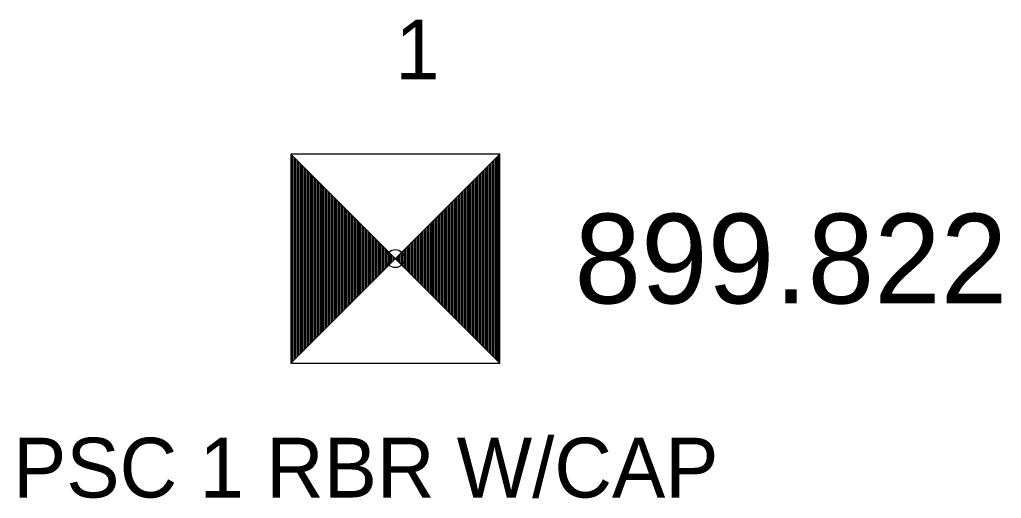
# Model space of a CAD drawing. Extents: x 1622501 to 1626664, y 1117816 to 1121579.
# Drawn here: x 1622815.16 to 1622831.6, y 1119627.76 to 1119635.77 of the extents above; entities that cross this region are included whole.
import ezdxf

# ---------------------------------------------------------------- set-up
doc = ezdxf.new("R2010")
doc.units = 0
for name, color, linetype in [('RD_HC_Survey', 7, 'Continuous'), ('RD_HC_Survey_ELEV', 7, 'Continuous'), ('RD_HC_txCode', 7, 'Continuous'), ('RD_SMD_Locator', 7, 'Continuous')]:
    doc.layers.add(name, color=color, linetype=linetype)

msp = doc.modelspace()

# ---------------------------------------------------------------- linework, layer by layer
at = {"layer": 'RD_HC_Survey'}
for p, q in [((1622819.699, 1119633.525), (1622823.199, 1119630.025)), ((1622823.199, 1119633.525), (1622819.699, 1119630.025)), ((1622819.724, 1119633.5), (1622819.724, 1119630.05)), ((1622819.749, 1119633.475), (1622819.749, 1119630.075)), ((1622819.773, 1119633.451), (1622819.773, 1119630.099)), ((1622819.798, 1119633.426), (1622819.798, 1119630.124)), ((1622819.823, 1119633.401), (1622819.823, 1119630.149)), ((1622819.847, 1119633.377), (1622819.847, 1119630.173)), ((1622819.872, 1119633.352), (1622819.872, 1119630.198)), ((1622823.026, 1119633.352), (1622823.026, 1119630.198)), ((1622823.051, 1119633.377), (1622823.051, 1119630.173)), ((1622823.075, 1119633.401), (1622823.075, 1119630.149)), ((1622823.1, 1119633.426), (1622823.1, 1119630.124)), ((1622823.125, 1119633.451), (1622823.125, 1119630.099)), ((1622823.149, 1119633.475), (1622823.149, 1119630.075)), ((1622823.174, 1119633.5), (1622823.174, 1119630.05)), ((1622819.897, 1119633.327), (1622819.897, 1119630.223)), ((1622819.922, 1119633.302), (1622819.922, 1119630.248)), ((1622819.946, 1119633.278), (1622819.946, 1119630.272)), ((1622819.971, 1119633.253), (1622819.971, 1119630.297)), ((1622819.996, 1119633.228), (1622819.996, 1119630.322)), ((1622820.021, 1119633.203), (1622820.021, 1119630.347)), ((1622822.877, 1119633.203), (1622822.877, 1119630.347)), ((1622822.902, 1119633.228), (1622822.902, 1119630.322)), ((1622822.927, 1119633.253), (1622822.927, 1119630.297)), ((1622822.952, 1119633.278), (1622822.952, 1119630.272)), ((1622822.976, 1119633.302), (1622822.976, 1119630.248)), ((1622823.001, 1119633.327), (1622823.001, 1119630.223)), ((1622820.045, 1119633.179), (1622820.045, 1119630.371)), ((1622820.07, 1119633.154), (1622820.07, 1119630.396)), ((1622820.095, 1119633.129), (1622820.095, 1119630.421)), ((1622820.12, 1119633.104), (1622820.12, 1119630.446)), ((1622820.144, 1119633.08), (1622820.144, 1119630.47)), ((1622820.169, 1119633.055), (1622820.169, 1119630.495)), ((1622820.194, 1119633.03), (1622820.194, 1119630.52)), ((1622822.704, 1119633.03), (1622822.704, 1119630.52)), ((1622822.729, 1119633.055), (1622822.729, 1119630.495)), ((1622822.754, 1119633.08), (1622822.754, 1119630.47)), ((1622822.778, 1119633.104), (1622822.778, 1119630.446)), ((1622822.803, 1119633.129), (1622822.803, 1119630.421)), ((1622822.828, 1119633.154), (1622822.828, 1119630.396)), ((1622822.853, 1119633.179), (1622822.853, 1119630.371)), ((1622820.219, 1119633.005), (1622820.219, 1119630.545)), ((1622820.243, 1119632.981), (1622820.243, 1119630.569)), ((1622820.268, 1119632.956), (1622820.268, 1119630.594)), ((1622820.293, 1119632.931), (1622820.293, 1119630.619)), ((1622820.318, 1119632.906), (1622820.318, 1119630.644)), ((1622820.342, 1119632.882), (1622820.342, 1119630.668)), ((1622820.367, 1119632.857), (1622820.367, 1119630.693)), ((1622822.531, 1119632.857), (1622822.531, 1119630.693)), ((1622822.556, 1119632.882), (1622822.556, 1119630.668)), ((1622822.58, 1119632.906), (1622822.58, 1119630.644)), ((1622822.605, 1119632.931), (1622822.605, 1119630.619)), ((1622822.63, 1119632.956), (1622822.63, 1119630.594)), ((1622822.655, 1119632.981), (1622822.655, 1119630.569)), ((1622822.679, 1119633.005), (1622822.679, 1119630.545)), ((1622820.392, 1119632.832), (1622820.392, 1119630.718)), ((1622820.417, 1119632.807), (1622820.417, 1119630.743)), ((1622820.441, 1119632.783), (1622820.441, 1119630.767)), ((1622820.466, 1119632.758), (1622820.466, 1119630.792)), ((1622820.491, 1119632.733), (1622820.491, 1119630.817)), ((1622820.516, 1119632.708), (1622820.516, 1119630.842)), ((1622822.382, 1119632.708), (1622822.382, 1119630.842)), ((1622822.407, 1119632.733), (1622822.407, 1119630.817)), ((1622822.432, 1119632.758), (1622822.432, 1119630.792)), ((1622822.457, 1119632.783), (1622822.457, 1119630.767)), ((1622822.481, 1119632.807), (1622822.481, 1119630.743)), ((1622822.506, 1119632.832), (1622822.506, 1119630.718)), ((1622820.54, 1119632.684), (1622820.54, 1119630.866)), ((1622820.565, 1119632.659), (1622820.565, 1119630.891)), ((1622820.59, 1119632.634), (1622820.59, 1119630.916)), ((1622820.615, 1119632.609), (1622820.615, 1119630.941)), ((1622820.639, 1119632.585), (1622820.639, 1119630.965)), ((1622820.664, 1119632.56), (1622820.664, 1119630.99)), ((1622820.689, 1119632.535), (1622820.689, 1119631.015)), ((1622822.209, 1119632.535), (1622822.209, 1119631.015)), ((1622822.234, 1119632.56), (1622822.234, 1119630.99)), ((1622822.259, 1119632.585), (1622822.259, 1119630.965)), ((1622822.283, 1119632.609), (1622822.283, 1119630.941)), ((1622822.308, 1119632.634), (1622822.308, 1119630.916)), ((1622822.333, 1119632.659), (1622822.333, 1119630.891)), ((1622822.358, 1119632.684), (1622822.358, 1119630.866)), ((1622820.714, 1119632.51), (1622820.714, 1119631.04)), ((1622820.738, 1119632.486), (1622820.738, 1119631.064)), ((1622820.763, 1119632.461), (1622820.763, 1119631.089)), ((1622820.788, 1119632.436), (1622820.788, 1119631.114)), ((1622820.813, 1119632.411), (1622820.813, 1119631.139)), ((1622820.837, 1119632.387), (1622820.837, 1119631.163)), ((1622822.061, 1119632.387), (1622822.061, 1119631.163)), ((1622822.085, 1119632.411), (1622822.085, 1119631.139)), ((1622822.11, 1119632.436), (1622822.11, 1119631.114)), ((1622822.135, 1119632.461), (1622822.135, 1119631.089)), ((1622822.16, 1119632.486), (1622822.16, 1119631.064)), ((1622822.184, 1119632.51), (1622822.184, 1119631.04)), ((1622820.862, 1119632.362), (1622820.862, 1119631.188)), ((1622820.887, 1119632.337), (1622820.887, 1119631.213)), ((1622820.912, 1119632.312), (1622820.912, 1119631.238)), ((1622820.936, 1119632.288), (1622820.936, 1119631.262)), ((1622820.961, 1119632.263), (1622820.961, 1119631.287)), ((1622820.986, 1119632.238), (1622820.986, 1119631.312)), ((1622821.011, 1119632.213), (1622821.011, 1119631.337)), ((1622821.887, 1119632.213), (1622821.887, 1119631.337)), ((1622821.912, 1119632.238), (1622821.912, 1119631.312)), ((1622821.937, 1119632.263), (1622821.937, 1119631.287)), ((1622821.962, 1119632.288), (1622821.962, 1119631.262)), ((1622821.986, 1119632.312), (1622821.986, 1119631.238)), ((1622822.011, 1119632.337), (1622822.011, 1119631.213)), ((1622822.036, 1119632.362), (1622822.036, 1119631.188)), ((1622821.035, 1119632.189), (1622821.035, 1119631.361)), ((1622821.06, 1119632.164), (1622821.06, 1119631.386)), ((1622821.085, 1119632.139), (1622821.085, 1119631.411)), ((1622821.11, 1119632.114), (1622821.11, 1119631.436)), ((1622821.134, 1119632.09), (1622821.134, 1119631.46)), ((1622821.159, 1119632.065), (1622821.159, 1119631.485)), ((1622821.184, 1119632.04), (1622821.184, 1119631.51)), ((1622821.714, 1119632.04), (1622821.714, 1119631.51)), ((1622821.739, 1119632.065), (1622821.739, 1119631.485)), ((1622821.764, 1119632.09), (1622821.764, 1119631.46)), ((1622821.788, 1119632.114), (1622821.788, 1119631.436)), ((1622821.813, 1119632.139), (1622821.813, 1119631.411)), ((1622821.838, 1119632.164), (1622821.838, 1119631.386)), ((1622821.863, 1119632.189), (1622821.863, 1119631.361)), ((1622821.209, 1119632.015), (1622821.209, 1119631.535)), ((1622821.233, 1119631.991), (1622821.233, 1119631.559)), ((1622821.258, 1119631.966), (1622821.258, 1119631.584)), ((1622821.283, 1119631.941), (1622821.283, 1119631.609)), ((1622821.308, 1119631.916), (1622821.308, 1119631.634)), ((1622821.332, 1119631.892), (1622821.332, 1119631.658)), ((1622821.566, 1119631.892), (1622821.566, 1119631.658)), ((1622821.59, 1119631.916), (1622821.59, 1119631.634)), ((1622821.615, 1119631.941), (1622821.615, 1119631.609)), ((1622821.64, 1119631.966), (1622821.64, 1119631.584)), ((1622821.665, 1119631.991), (1622821.665, 1119631.559)), ((1622821.689, 1119632.015), (1622821.689, 1119631.535)), ((1622821.357, 1119631.867), (1622821.357, 1119631.683)), ((1622821.382, 1119631.842), (1622821.382, 1119631.708)), ((1622821.407, 1119631.817), (1622821.407, 1119631.733)), ((1622821.431, 1119631.793), (1622821.431, 1119631.757)), ((1622821.467, 1119631.793), (1622821.467, 1119631.757)), ((1622821.491, 1119631.817), (1622821.491, 1119631.733)), ((1622821.516, 1119631.842), (1622821.516, 1119631.708)), ((1622821.541, 1119631.867), (1622821.541, 1119631.683))]:
    msp.add_line(p, q, dxfattribs=at)
msp.add_lwpolyline([(1622823.199, 1119633.525), (1622819.699, 1119633.525), (1622819.699, 1119630.025), (1622823.199, 1119630.025)], close=True, dxfattribs=at)
at = {"layer": 'RD_SMD_Locator'}
msp.add_circle((1622821.449, 1119631.775), 0.15, dxfattribs=at)

# ---------------------------------------------------------------- texts
at = {"layer": 'RD_HC_Survey_ELEV'}
msp.add_text('899.822', height=1.5, dxfattribs=at).set_placement((1622824.449, 1119631.025))
at = {"layer": 'RD_HC_txCode'}
for s, p in [('1', (1622821.449, 1119634.775)), ('PSC 1 RBR W/CAP', (1622815.047, 1119627.775))]:
    msp.add_text(s, height=1, dxfattribs=at).set_placement(p)

doc.saveas('drawing.dxf')
